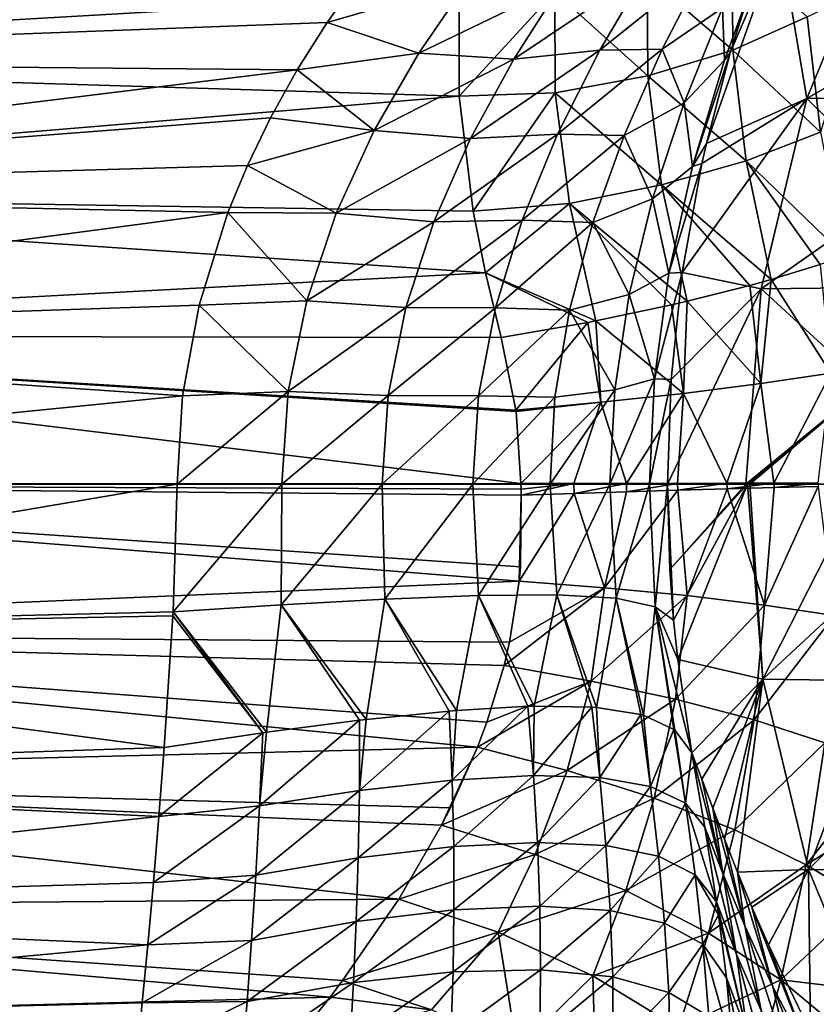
# Model space of a CAD drawing. Header units: metres. Extents: x -109 to 109, y -432 to 89.
# Tile 329 of 656: x -41 to -25, y -11 to 10. Entities that reach past the tile are written whole.
import ezdxf

# ---------------------------------------------------------------- set-up
doc = ezdxf.new("R2010")
doc.units = ezdxf.units.M
doc.layers.add('solid_506360_24502164', color=7, linetype='CONTINUOUS')

msp = doc.modelspace()

# ---------------------------------------------------------------- linework, layer by layer
at = {"layer": 'solid_506360_24502164'}
for points in [[(-24.919071, 8.096697, 99.505043), (-23.345673, 11.895215, 99.505043), (-25.497076, 11.476721, 75.761192)], [(-21.533318, 10.041159, 123.140602), (-23.345673, 11.895215, 99.505043), (-24.919071, 8.096697, 99.505043)], [(-26.526611, 9.052486, 74.609688), (-27.027811, 7.154533, 75.799042), (-25.497076, 11.476721, 75.761192)], [(-24.919071, 8.096697, 99.505043), (-25.497076, 11.476721, 75.761192), (-27.027811, 7.154533, 75.799042)], [(-26.154995, 10.220593, 73.70076), (-26.526611, 9.052486, 74.609688), (-25.497076, 11.476721, 75.761192)], [(-34.288433, 10.669161, 63.923466), (-56.5, 11.313708, 63.313709), (-56.5, 8.889124, 65.303513)], [(-32.214931, 10.295111, 39.752113), (-56.5, 8.889124, 38.696487), (-56.5, 11.313708, 40.686291)], [(-26.485027, 11.23533, 38.264217), (-26.473799, 9.112618, 36.772537), (-28.270761, 10.66516, 39.035694)], [(-24.910366, 9.811084, 35.687668), (-26.473799, 9.112618, 36.772537), (-26.485027, 11.23533, 38.264217)], [(-26.69145, 9.997723, 71.141975), (-26.649195, 8.902575, 73.885254), (-25.836416, 11.116023, 72.900497)], [(-26.649195, 8.902575, 73.885254), (-26.154995, 10.220593, 73.70076), (-25.836416, 11.116023, 72.900497)], [(-31.067457, 8.92214, 66.458115), (-29.261036, 9.108799, 67.72702), (-28.272165, 10.80053, 66.63343)], [(-30.063818, 10.49668, 65.367516), (-31.067457, 8.92214, 66.458115), (-28.272165, 10.80053, 66.63343)], [(-29.261036, 9.108799, 67.72702), (-27.952423, 9.128624, 69.493195), (-27.048622, 10.894711, 68.477615)], [(-28.272165, 10.80053, 66.63343), (-29.261036, 9.108799, 67.72702), (-27.048622, 10.894711, 68.477615)], [(-27.048622, 10.894711, 68.477615), (-27.952423, 9.128624, 69.493195), (-26.69145, 9.997723, 71.141975)], [(-34.982811, 9.693974, 64.728981), (-34.288433, 10.669161, 63.923466), (-56.5, 8.889124, 65.303513)], [(-32.038338, 10.540816, 64.369614), (-34.288433, 10.669161, 63.923466), (-34.982811, 9.693974, 64.728981)], [(-32.038338, 10.540816, 64.369614), (-34.982811, 9.693974, 64.728981), (-33.059101, 9.045817, 65.49926)], [(-32.038338, 10.540816, 64.369614), (-33.059101, 9.045817, 65.49926), (-30.063818, 10.49668, 65.367516)], [(-28.270761, 10.66516, 39.035694), (-28.259232, 8.573853, 37.566944), (-30.209366, 10.33495, 39.527515)], [(-26.473799, 9.112618, 36.772537), (-28.259232, 8.573853, 37.566944), (-28.270761, 10.66516, 39.035694)], [(-33.059101, 9.045817, 65.49926), (-31.067457, 8.92214, 66.458115), (-30.063818, 10.49668, 65.367516)], [(-30.209366, 10.33495, 39.527515), (-32.211559, 8.143926, 38.227692), (-32.214931, 10.295111, 39.752113)], [(-30.209366, 10.33495, 39.527515), (-30.197508, 8.215653, 38.040115), (-32.211559, 8.143926, 38.227692)], [(-28.259232, 8.573853, 37.566944), (-30.197508, 8.215653, 38.040115), (-30.209366, 10.33495, 39.527515)], [(-24.910366, 9.811084, 35.687668), (-23.708717, 10.390045, 34.359303), (-24.636467, 7.387094, 34.44297)], [(-32.214931, 10.295111, 39.752113), (-32.211559, 8.143926, 38.227692), (-56.5, 8.889124, 38.696487)], [(-26.649195, 8.902575, 73.885254), (-26.526611, 9.052486, 74.609688), (-26.154995, 10.220593, 73.70076)], [(-27.952423, 9.128624, 69.493195), (-27.494959, 8.001217, 72.016701), (-26.69145, 9.997723, 71.141975)], [(-26.69145, 9.997723, 71.141975), (-27.494959, 8.001217, 72.016701), (-26.649195, 8.902575, 73.885254)], [(-22.326523, 8.126195, 123.140602), (-21.533318, 10.041159, 123.140602), (-24.919071, 8.096697, 99.505043)], [(-24.910366, 9.811084, 35.687668), (-24.636467, 7.387094, 34.44297), (-26.473799, 9.112618, 36.772537)], [(-35.614601, 8.696396, 65.43029), (-34.982811, 9.693974, 64.728981), (-56.5, 8.889124, 65.303513)], [(-33.059101, 9.045817, 65.49926), (-34.982811, 9.693974, 64.728981), (-35.614601, 8.696396, 65.43029)], [(-31.976021, 7.254393, 67.350624), (-30.147232, 7.349067, 68.598877), (-29.261036, 9.108799, 67.72702)], [(-31.067457, 8.92214, 66.458115), (-31.976021, 7.254393, 67.350624), (-29.261036, 9.108799, 67.72702)], [(-30.147232, 7.349067, 68.598877), (-28.749094, 7.320699, 70.289337), (-27.952423, 9.128624, 69.493195)], [(-29.261036, 9.108799, 67.72702), (-30.147232, 7.349067, 68.598877), (-27.952423, 9.128624, 69.493195)], [(-27.952423, 9.128624, 69.493195), (-28.749094, 7.320699, 70.289337), (-27.494959, 8.001217, 72.016701)], [(-26.473799, 9.112618, 36.772537), (-26.193026, 6.786036, 35.594055), (-28.259232, 8.573853, 37.566944)], [(-24.636467, 7.387094, 34.44297), (-26.193026, 6.786036, 35.594055), (-26.473799, 9.112618, 36.772537)], [(-35.614601, 8.696396, 65.43029), (-56.5, 8.889124, 65.303513), (-56.5, 6.122935, 66.782074)], [(-32.211559, 8.143926, 38.227692), (-56.5, 6.122935, 37.217926), (-56.5, 8.889124, 38.696487)], [(-33.059101, 9.045817, 65.49926), (-35.614601, 8.696396, 65.43029), (-33.993343, 7.4237, 66.451553)], [(-33.059101, 9.045817, 65.49926), (-33.993343, 7.4237, 66.451553), (-31.067457, 8.92214, 66.458115)], [(-33.993343, 7.4237, 66.451553), (-31.976021, 7.254393, 67.350624), (-31.067457, 8.92214, 66.458115)], [(-27.494959, 8.001217, 72.016701), (-27.316729, 6.665195, 74.614883), (-26.649195, 8.902575, 73.885254)], [(-27.316729, 6.665195, 74.614883), (-27.027811, 7.154533, 75.799042), (-26.526611, 9.052486, 74.609688)], [(-26.649195, 8.902575, 73.885254), (-27.316729, 6.665195, 74.614883), (-26.526611, 9.052486, 74.609688)], [(-36.173786, 7.691988, 66.029732), (-35.614601, 8.696396, 65.43029), (-56.5, 6.122935, 66.782074)], [(-33.993343, 7.4237, 66.451553), (-35.614601, 8.696396, 65.43029), (-36.173786, 7.691988, 66.029732)], [(-28.259232, 8.573853, 37.566944), (-27.97061, 6.280693, 36.427109), (-30.197508, 8.215653, 38.040115)], [(-26.193026, 6.786036, 35.594055), (-27.97061, 6.280693, 36.427109), (-28.259232, 8.573853, 37.566944)], [(-32.211559, 8.143926, 38.227692), (-31.916761, 5.730621, 37.061459), (-56.5, 6.122935, 37.217926)], [(-30.197508, 8.215653, 38.040115), (-31.916761, 5.730621, 37.061459), (-32.211559, 8.143926, 38.227692)], [(-30.197508, 8.215653, 38.040115), (-29.900366, 5.890638, 36.909863), (-31.916761, 5.730621, 37.061459)], [(-27.97061, 6.280693, 36.427109), (-29.900366, 5.890638, 36.909863), (-30.197508, 8.215653, 38.040115)], [(-27.532225, 4.445128, 76.959557), (-25.878878, 4.098812, 99.505043), (-24.919071, 8.096697, 99.505043)], [(-27.123043, 6.729764, 76.02095), (-27.532225, 4.445128, 76.959557), (-24.919071, 8.096697, 99.505043)], [(-27.123043, 6.729764, 76.02095), (-24.919071, 8.096697, 99.505043), (-27.027811, 7.154533, 75.799042)], [(-22.949808, 6.149385, 123.140602), (-24.919071, 8.096697, 99.505043), (-25.878878, 4.098812, 99.505043)], [(-22.949808, 6.149385, 123.140602), (-22.326523, 8.126195, 123.140602), (-24.919071, 8.096697, 99.505043)], [(-28.749094, 7.320699, 70.289337), (-28.155619, 5.98911, 72.660538), (-27.494959, 8.001217, 72.016701)], [(-27.494959, 8.001217, 72.016701), (-28.155619, 5.98911, 72.660538), (-27.316729, 6.665195, 74.614883)], [(-36.656826, 6.691352, 66.533607), (-36.173786, 7.691988, 66.029732), (-56.5, 6.122935, 66.782074)], [(-33.993343, 7.4237, 66.451553), (-36.173786, 7.691988, 66.029732), (-36.656826, 6.691352, 66.533607)], [(-33.993343, 7.4237, 66.451553), (-36.656826, 6.691352, 66.533607), (-34.792503, 5.686512, 67.215271)], [(-33.993343, 7.4237, 66.451553), (-34.792503, 5.686512, 67.215271), (-31.976021, 7.254393, 67.350624)], [(-34.792503, 5.686512, 67.215271), (-32.745243, 5.509657, 68.04554), (-31.976021, 7.254393, 67.350624)], [(-32.745243, 5.509657, 68.04554), (-30.890272, 5.541512, 69.259262), (-30.147232, 7.349067, 68.598877)], [(-31.976021, 7.254393, 67.350624), (-32.745243, 5.509657, 68.04554), (-30.147232, 7.349067, 68.598877)], [(-30.147232, 7.349067, 68.598877), (-30.890272, 5.541512, 69.259262), (-28.749094, 7.320699, 70.289337)], [(-30.890272, 5.541512, 69.259262), (-29.407309, 5.490917, 70.881294), (-28.749094, 7.320699, 70.289337)], [(-28.749094, 7.320699, 70.289337), (-29.407309, 5.490917, 70.881294), (-28.155619, 5.98911, 72.660538)], [(-24.636467, 7.387094, 34.44297), (-24.12011, 4.788907, 33.543201), (-26.193026, 6.786036, 35.594055)], [(-27.316729, 6.665195, 74.614883), (-27.123043, 6.729764, 76.02095), (-27.027811, 7.154533, 75.799042)], [(-37.064545, 5.700683, 66.949989), (-36.656826, 6.691352, 66.533607), (-56.5, 6.122935, 66.782074)], [(-34.792503, 5.686512, 67.215271), (-36.656826, 6.691352, 66.533607), (-37.064545, 5.700683, 66.949989)], [(-28.155619, 5.98911, 72.660538), (-27.812119, 4.430004, 75.107506), (-27.316729, 6.665195, 74.614883)], [(-26.193026, 6.786036, 35.594055), (-25.665281, 4.300034, 34.760815), (-27.97061, 6.280693, 36.427109)], [(-27.812119, 4.430004, 75.107506), (-27.532225, 4.445128, 76.959557), (-27.123043, 6.729764, 76.02095)], [(-27.316729, 6.665195, 74.614883), (-27.812119, 4.430004, 75.107506), (-27.123043, 6.729764, 76.02095)], [(-26.193026, 6.786036, 35.594055), (-24.12011, 4.788907, 33.543201), (-24.640028, 4.61298, 34.011135)], [(-26.193026, 6.786036, 35.594055), (-24.640028, 4.61298, 34.011135), (-25.665281, 4.300034, 34.760815)], [(-27.97061, 6.280693, 36.427109), (-27.429853, 3.840831, 35.646561), (-29.900366, 5.890638, 36.909863)], [(-27.97061, 6.280693, 36.427109), (-25.665281, 4.300034, 34.760815), (-26.115017, 4.174476, 35.029968)], [(-27.97061, 6.280693, 36.427109), (-26.115017, 4.174476, 35.029968), (-27.429853, 3.840831, 35.646561)], [(-37.064545, 5.700683, 66.949989), (-56.5, 6.122935, 66.782074), (-56.5, 3.121445, 67.692566)], [(-31.659742, 4.433599, 36.626541), (-56.5, 3.121445, 36.307434), (-56.5, 6.122935, 37.217926)], [(-31.916761, 5.730621, 37.061459), (-31.659742, 4.433599, 36.626541), (-56.5, 6.122935, 37.217926)], [(-23.398432, 4.125776, 123.140602), (-22.949808, 6.149385, 123.140602), (-25.878878, 4.098812, 99.505043)], [(-29.900366, 5.890638, 36.909863), (-31.659742, 4.433599, 36.626541), (-31.916761, 5.730621, 37.061459)], [(-29.900366, 5.890638, 36.909863), (-29.345484, 3.429083, 36.166126), (-31.659742, 4.433599, 36.626541)], [(-29.900366, 5.890638, 36.909863), (-27.429853, 3.840831, 35.646561), (-27.757423, 3.764596, 35.765087)], [(-29.900366, 5.890638, 36.909863), (-27.757423, 3.764596, 35.765087), (-29.345484, 3.429083, 36.166126)], [(-29.407309, 5.490917, 70.881294), (-28.647434, 3.98027, 73.095314), (-28.155619, 5.98911, 72.660538)], [(-28.155619, 5.98911, 72.660538), (-28.647434, 3.98027, 73.095314), (-27.812119, 4.430004, 75.107506)], [(-37.668007, 3.757026, 67.552643), (-37.064545, 5.700683, 66.949989), (-56.5, 3.121445, 67.692566)], [(-35.408867, 3.851857, 67.776207), (-37.064545, 5.700683, 66.949989), (-37.668007, 3.757026, 67.552643)], [(-34.792503, 5.686512, 67.215271), (-37.064545, 5.700683, 66.949989), (-35.408867, 3.851857, 67.776207)], [(-34.792503, 5.686512, 67.215271), (-35.408867, 3.851857, 67.776207), (-32.745243, 5.509657, 68.04554)], [(-35.408867, 3.851857, 67.776207), (-33.333107, 3.705916, 68.542053), (-32.745243, 5.509657, 68.04554)], [(-33.333107, 3.705916, 68.542053), (-31.453163, 3.70497, 69.71846), (-30.890272, 5.541512, 69.259262)], [(-32.745243, 5.509657, 68.04554), (-33.333107, 3.705916, 68.542053), (-30.890272, 5.541512, 69.259262)], [(-30.890272, 5.541512, 69.259262), (-31.453163, 3.70497, 69.71846), (-29.407309, 5.490917, 70.881294)], [(-31.453163, 3.70497, 69.71846), (-29.899639, 3.655747, 71.2854), (-29.407309, 5.490917, 70.881294)], [(-29.407309, 5.490917, 70.881294), (-29.899639, 3.655747, 71.2854), (-28.647434, 3.98027, 73.095314)], [(-25.665281, 4.300034, 34.760815), (-24.640028, 4.61298, 34.011135), (-24.416481, 2.334047, 33.723476)], [(-31.659742, 4.433599, 36.626541), (-31.329891, 3.081997, 36.299641), (-56.5, 3.121445, 36.307434)], [(-29.514517, 3.396497, 36.192886), (-31.329891, 3.081997, 36.299641), (-31.659742, 4.433599, 36.626541)], [(-29.514517, 3.396497, 36.192886), (-31.659742, 4.433599, 36.626541), (-29.345484, 3.429083, 36.166126)], [(-28.647434, 3.98027, 73.095314), (-28.116728, 2.208913, 75.388733), (-27.812119, 4.430004, 75.107506)], [(-28.116728, 2.208913, 75.388733), (-27.769323, 2.195695, 77.493752), (-27.532225, 4.445128, 76.959557)], [(-27.812119, 4.430004, 75.107506), (-28.116728, 2.208913, 75.388733), (-27.532225, 4.445128, 76.959557)], [(-27.532225, 4.445128, 76.959557), (-27.769323, 2.195695, 77.493752), (-25.878878, 4.098812, 99.505043)], [(-27.429853, 3.840831, 35.646561), (-26.115017, 4.174476, 35.029968), (-25.883554, 2.113478, 34.739635)], [(-26.115017, 4.174476, 35.029968), (-25.665281, 4.300034, 34.760815), (-25.883554, 2.113478, 34.739635)], [(-25.665281, 4.300034, 34.760815), (-24.416481, 2.334047, 33.723476), (-25.883554, 2.113478, 34.739635)], [(-29.899639, 3.655747, 71.2854), (-28.950665, 1.984622, 73.343613), (-28.647434, 3.98027, 73.095314)], [(-28.647434, 3.98027, 73.095314), (-28.950665, 1.984622, 73.343613), (-28.116728, 2.208913, 75.388733)], [(-27.845478, 0, 77.664032), (-26.201462, 0, 99.505043), (-25.878878, 4.098812, 99.505043)], [(-27.769323, 2.195695, 77.493752), (-27.845478, 0, 77.664032), (-25.878878, 4.098812, 99.505043)], [(-23.66898, 2.070767, 123.140602), (-25.878878, 4.098812, 99.505043), (-26.201462, 0, 99.505043)], [(-23.66898, 2.070767, 123.140602), (-23.398432, 4.125776, 123.140602), (-25.878878, 4.098812, 99.505043)], [(-38.01437, 1.857062, 67.891861), (-37.668007, 3.757026, 67.552643), (-56.5, 3.121445, 67.692566)], [(-35.799515, 1.945247, 68.120041), (-37.668007, 3.757026, 67.552643), (-38.01437, 1.857062, 67.891861)], [(-35.408867, 3.851857, 67.776207), (-37.668007, 3.757026, 67.552643), (-35.799515, 1.945247, 68.120041)], [(-35.408867, 3.851857, 67.776207), (-35.799515, 1.945247, 68.120041), (-33.333107, 3.705916, 68.542053)], [(-29.345484, 3.429083, 36.166126), (-27.757423, 3.764596, 35.765087), (-27.50729, 1.906563, 35.484085)], [(-27.757423, 3.764596, 35.765087), (-27.429853, 3.840831, 35.646561), (-27.50729, 1.906563, 35.484085)], [(-27.429853, 3.840831, 35.646561), (-25.883554, 2.113478, 34.739635), (-27.50729, 1.906563, 35.484085)], [(-35.799515, 1.945247, 68.120041), (-33.70306, 1.862762, 68.839706), (-33.333107, 3.705916, 68.542053)], [(-33.333107, 3.705916, 68.542053), (-33.70306, 1.862762, 68.839706), (-31.453163, 3.70497, 69.71846)], [(-33.70306, 1.862762, 68.839706), (-31.804962, 1.854724, 69.987488), (-31.453163, 3.70497, 69.71846)], [(-31.453163, 3.70497, 69.71846), (-31.804962, 1.854724, 69.987488), (-29.899639, 3.655747, 71.2854)], [(-31.804962, 1.854724, 69.987488), (-30.204391, 1.82511, 71.518501), (-29.899639, 3.655747, 71.2854)], [(-29.899639, 3.655747, 71.2854), (-30.204391, 1.82511, 71.518501), (-28.950665, 1.984622, 73.343613)], [(-29.514517, 3.396497, 36.192886), (-31.023415, 1.557468, 36.075985), (-31.329891, 3.081997, 36.299641)], [(-29.514517, 3.396497, 36.192886), (-29.238197, 1.719609, 35.934132), (-31.023415, 1.557468, 36.075985)], [(-29.514517, 3.396497, 36.192886), (-29.345484, 3.429083, 36.166126), (-29.238197, 1.719609, 35.934132)], [(-29.345484, 3.429083, 36.166126), (-27.50729, 1.906563, 35.484085), (-29.238197, 1.719609, 35.934132)], [(-38.01437, 1.857062, 67.891861), (-56.5, 3.121445, 67.692566), (-56.5, 0, 68)], [(-30.917738, 0.018977, 36.000011), (-56.5, 0, 36), (-56.5, 3.121445, 36.307434)], [(-31.018837, 1.523431, 36.072693), (-30.917738, 0.018977, 36.000011), (-56.5, 3.121445, 36.307434)], [(-31.023415, 1.557468, 36.075985), (-31.018837, 1.523431, 36.072693), (-56.5, 3.121445, 36.307434)], [(-31.329891, 3.081997, 36.299641), (-31.023415, 1.557468, 36.075985), (-56.5, 3.121445, 36.307434)], [(-24.416481, 2.334047, 33.723476), (-25.611492, 0.021887, 34.528103), (-25.883554, 2.113478, 34.739635)], [(-24.416481, 2.334047, 33.723476), (-24.688812, 0.023291, 33.903194), (-25.611492, 0.021887, 34.528103)], [(-28.116728, 2.208913, 75.388733), (-29.053236, 0, 73.424042), (-28.219942, 0, 75.479828)], [(-28.950665, 1.984622, 73.343613), (-29.053236, 0, 73.424042), (-28.116728, 2.208913, 75.388733)], [(-28.116728, 2.208913, 75.388733), (-28.219942, 0, 75.479828), (-27.769323, 2.195695, 77.493752)], [(-28.219942, 0, 75.479828), (-27.845478, 0, 77.664032), (-27.769323, 2.195695, 77.493752)], [(-25.883554, 2.113478, 34.739635), (-26.596289, 0.020534, 35.049679), (-27.50729, 1.906563, 35.484085)], [(-25.883554, 2.113478, 34.739635), (-25.611492, 0.021887, 34.528103), (-26.596289, 0.020534, 35.049679)], [(-26.162754, 0, 99.940063), (-23.66898, 2.070767, 123.140602), (-26.201462, 0, 99.505043)], [(-26.162754, 0, 99.940063), (-26.118816, 0, 100.430748), (-23.66898, 2.070767, 123.140602)], [(-26.118816, 0, 100.430748), (-23.75939, 0, 123.140602), (-23.66898, 2.070767, 123.140602)], [(-35.799515, 1.945247, 68.120041), (-38.01437, 1.857062, 67.891861), (-38.125824, 0, 68)], [(-35.799515, 1.945247, 68.120041), (-38.125824, 0, 68), (-35.933662, 0, 68.236488)], [(-35.799515, 1.945247, 68.120041), (-35.933662, 0, 68.236488), (-33.70306, 1.862762, 68.839706)], [(-33.70306, 1.862762, 68.839706), (-35.933662, 0, 68.236488), (-33.829556, 0, 68.938965)], [(-33.70306, 1.862762, 68.839706), (-33.829556, 0, 68.938965), (-31.804962, 1.854724, 69.987488)], [(-28.950665, 1.984622, 73.343613), (-30.307882, 0, 71.594643), (-29.053236, 0, 73.424042)], [(-30.204391, 1.82511, 71.518501), (-30.307882, 0, 71.594643), (-28.950665, 1.984622, 73.343613)], [(-27.50729, 1.906563, 35.484085), (-28.705479, 0.01798, 35.759659), (-29.238197, 1.719609, 35.934132)], [(-27.50729, 1.906563, 35.484085), (-27.631668, 0.019247, 35.461807), (-28.705479, 0.01798, 35.759659)], [(-27.50729, 1.906563, 35.484085), (-26.596289, 0.020534, 35.049679), (-27.631668, 0.019247, 35.461807)], [(-38.125824, 0, 68), (-38.01437, 1.857062, 67.891861), (-56.5, 0, 68)], [(-31.804962, 1.854724, 69.987488), (-33.829556, 0, 68.938965), (-31.924953, 0, 70.07618)], [(-31.804962, 1.854724, 69.987488), (-31.924953, 0, 70.07618), (-30.204391, 1.82511, 71.518501)], [(-30.204391, 1.82511, 71.518501), (-31.924953, 0, 70.07618), (-30.307882, 0, 71.594643)], [(-29.238197, 1.719609, 35.934132), (-31.018837, 1.523431, 36.072693), (-31.023415, 1.557468, 36.075985)], [(-29.238197, 1.719609, 35.934132), (-30.917738, 0.018977, 36.000011), (-31.018837, 1.523431, 36.072693)], [(-29.238197, 1.719609, 35.934132), (-29.805098, 0.015802, 35.939751), (-30.917738, 0.018977, 36.000011)], [(-29.238197, 1.719609, 35.934132), (-28.705479, 0.01798, 35.759659), (-29.805098, 0.015802, 35.939751)], [(-30.915899, -0.101774, 36.000324), (-56.5, 0, 36), (-30.917738, 0.018977, 36.000011)], [(-38.125824, 0, 68), (-56.5, 0, 68), (-56.5, -3.121445, 67.692566)], [(-38.213818, -2.680956, 67.773788), (-38.125824, 0, 68), (-56.5, -3.121445, 67.692566)], [(-35.933662, 0, 68.236488), (-38.125824, 0, 68), (-38.213818, -2.680956, 67.773788)], [(-35.933662, 0, 68.236488), (-38.213818, -2.680956, 67.773788), (-35.948753, -2.533717, 68.043686)], [(-33.829556, 0, 68.938965), (-35.948753, -2.533717, 68.043686), (-33.769726, -2.411844, 68.791458)], [(-33.829556, 0, 68.938965), (-35.933662, 0, 68.236488), (-35.948753, -2.533717, 68.043686)], [(-31.924953, 0, 70.07618), (-33.829556, 0, 68.938965), (-33.769726, -2.411844, 68.791458)], [(-31.924953, 0, 70.07618), (-33.769726, -2.411844, 68.791458), (-31.807388, -2.33348, 69.980659)], [(-30.307882, 0, 71.594643), (-31.924953, 0, 70.07618), (-31.807388, -2.33348, 69.980659)], [(-29.805098, 0.015802, 35.939751), (-30.915899, -0.101774, 36.000324), (-30.917738, 0.018977, 36.000011)], [(-29.805098, 0.015802, 35.939751), (-30.910669, -0.228235, 36.001629), (-30.915899, -0.101774, 36.000324)], [(-29.805098, 0.015802, 35.939751), (-29.798737, -0.191617, 35.940842), (-30.910669, -0.228235, 36.001629)], [(-29.805098, 0.015802, 35.939751), (-28.705479, 0.01798, 35.759659), (-29.798737, -0.191617, 35.940842)], [(-28.705479, 0.01798, 35.759659), (-28.699818, -0.157147, 35.760242), (-29.798737, -0.191617, 35.940842)], [(-28.705479, 0.01798, 35.759659), (-27.631668, 0.019247, 35.461807), (-28.699818, -0.157147, 35.760242)], [(-27.631668, 0.019247, 35.461807), (-27.626768, -0.125228, 35.461956), (-28.699818, -0.157147, 35.760242)], [(-27.79394, -1.787393, 77.568954), (-26.162754, 0, 99.940063), (-26.201462, 0, 99.505043)], [(-27.79394, -1.787393, 77.568954), (-27.714327, -2.855816, 77.411224), (-26.162754, 0, 99.940063)], [(-27.714327, -2.855816, 77.411224), (-27.627596, -3.676764, 77.246826), (-26.162754, 0, 99.940063)], [(-27.631668, 0.019247, 35.461807), (-26.596289, 0.020534, 35.049679), (-27.626768, -0.125228, 35.461956)], [(-25.840649, -4.092757, 99.940063), (-26.162754, 0, 99.940063), (-27.627596, -3.676764, 77.246826)], [(-26.596289, 0.020534, 35.049679), (-26.592146, -0.096234, 35.049465), (-27.626768, -0.125228, 35.461956)], [(-26.596289, 0.020534, 35.049679), (-25.611492, 0.021887, 34.528103), (-26.592146, -0.096234, 35.049465)], [(-25.611492, 0.021887, 34.528103), (-25.608059, -0.070504, 34.527603), (-26.592146, -0.096234, 35.049465)], [(-25.840649, -4.092757, 99.940063), (-26.118816, 0, 100.430748), (-26.162754, 0, 99.940063)], [(-25.840649, -4.092757, 99.940063), (-23.75939, 0, 123.140602), (-26.118816, 0, 100.430748)], [(-23.66898, -2.070767, 123.140602), (-23.75939, 0, 123.140602), (-25.840649, -4.092757, 99.940063)], [(-25.611492, 0.021887, 34.528103), (-24.688812, 0.023291, 33.903194), (-25.608059, -0.070504, 34.527603)], [(-24.688812, 0.023291, 33.903194), (-24.68602, -0.048339, 33.902477), (-25.608059, -0.070504, 34.527603)], [(-30.953051, -2.031443, 36.129486), (-56.5, -3.121445, 36.307434), (-56.5, 0, 36)], [(-30.926506, -1.73448, 36.094292), (-30.953051, -2.031443, 36.129486), (-56.5, 0, 36)], [(-30.910669, -0.228235, 36.001629), (-30.926506, -1.73448, 36.094292), (-56.5, 0, 36)], [(-30.915899, -0.101774, 36.000324), (-30.910669, -0.228235, 36.001629), (-56.5, 0, 36)], [(-30.307882, 0, 71.594643), (-31.807388, -2.33348, 69.980659), (-30.168034, -2.319988, 71.530739)], [(-29.798737, -0.191617, 35.940842), (-30.953051, -2.031443, 36.129486), (-30.910669, -0.228235, 36.001629)], [(-29.166203, -2.170886, 35.989178), (-30.953051, -2.031443, 36.129486), (-29.798737, -0.191617, 35.940842)], [(-29.053236, 0, 73.424042), (-30.307882, 0, 71.594643), (-30.168034, -2.319988, 71.530739)], [(-29.053236, 0, 73.424042), (-30.168034, -2.319988, 71.530739), (-28.920895, -2.392154, 73.349152)], [(-29.166203, -2.170886, 35.989178), (-29.798737, -0.191617, 35.940842), (-28.699818, -0.157147, 35.760242)], [(-29.166203, -2.170886, 35.989178), (-28.699818, -0.157147, 35.760242), (-27.626768, -0.125228, 35.461956)], [(-27.43292, -2.337221, 35.540676), (-29.166203, -2.170886, 35.989178), (-27.626768, -0.125228, 35.461956)], [(-28.219942, 0, 75.479828), (-29.053236, 0, 73.424042), (-28.920895, -2.392154, 73.349152)], [(-28.219942, 0, 75.479828), (-28.920895, -2.392154, 73.349152), (-28.098555, -2.570052, 75.337769)], [(-28.219942, 0, 75.479828), (-28.098555, -2.570052, 75.337769), (-27.845478, 0, 77.664032)], [(-28.098555, -2.570052, 75.337769), (-27.714327, -2.855816, 77.411224), (-27.845478, 0, 77.664032)], [(-27.79394, -1.787393, 77.568954), (-26.201462, 0, 99.505043), (-27.845478, 0, 77.664032)], [(-27.79394, -1.787393, 77.568954), (-27.845478, 0, 77.664032), (-27.714327, -2.855816, 77.411224)], [(-27.43292, -2.337221, 35.540676), (-27.626768, -0.125228, 35.461956), (-26.592146, -0.096234, 35.049465)], [(-25.806942, -2.534551, 34.798828), (-27.43292, -2.337221, 35.540676), (-26.592146, -0.096234, 35.049465)], [(-25.806942, -2.534551, 34.798828), (-26.592146, -0.096234, 35.049465), (-25.608059, -0.070504, 34.527603)], [(-25.806942, -2.534551, 34.798828), (-25.608059, -0.070504, 34.527603), (-24.68602, -0.048339, 33.902477)], [(-24.33782, -2.756861, 33.786236), (-25.806942, -2.534551, 34.798828), (-24.68602, -0.048339, 33.902477)], [(-30.910669, -0.228235, 36.001629), (-30.953051, -2.031443, 36.129486), (-30.926506, -1.73448, 36.094292)], [(-30.953051, -2.031443, 36.129486), (-31.155962, -3.316195, 36.347431), (-56.5, -3.121445, 36.307434)], [(-29.166203, -2.170886, 35.989178), (-31.155962, -3.316195, 36.347431), (-30.953051, -2.031443, 36.129486)], [(-29.166203, -2.170886, 35.989178), (-31.270296, -3.805321, 36.459103), (-31.155962, -3.316195, 36.347431)], [(-29.446783, -4.131056, 36.366982), (-31.270296, -3.805321, 36.459103), (-29.166203, -2.170886, 35.989178)], [(-29.446783, -4.131056, 36.366982), (-29.166203, -2.170886, 35.989178), (-27.43292, -2.337221, 35.540676)], [(-23.398432, -4.125776, 123.140602), (-23.66898, -2.070767, 123.140602), (-25.840649, -4.092757, 99.940063)], [(-33.769726, -2.411844, 68.791458), (-35.948753, -2.533717, 68.043686), (-34.167358, -4.937948, 68.028542)], [(-33.769726, -2.411844, 68.791458), (-34.167358, -4.937948, 68.028542), (-32.421013, -4.759982, 68.963097)], [(-31.807388, -2.33348, 69.980659), (-33.769726, -2.411844, 68.791458), (-32.271072, -4.74754, 69.061035)], [(-33.769726, -2.411844, 68.791458), (-32.421013, -4.759982, 68.963097), (-32.271072, -4.74754, 69.061035)], [(-31.807388, -2.33348, 69.980659), (-32.271072, -4.74754, 69.061035), (-30.773844, -4.660191, 70.233353)], [(-30.168034, -2.319988, 71.530739), (-31.807388, -2.33348, 69.980659), (-30.640703, -4.656635, 70.35807)], [(-31.807388, -2.33348, 69.980659), (-30.773844, -4.660191, 70.233353), (-30.640703, -4.656635, 70.35807)], [(-30.168034, -2.319988, 71.530739), (-30.640703, -4.656635, 70.35807), (-29.429853, -4.677078, 71.709412)], [(-30.168034, -2.319988, 71.530739), (-29.429853, -4.677078, 71.709412), (-29.33267, -4.68437, 71.838905)], [(-28.920895, -2.392154, 73.349152), (-30.168034, -2.319988, 71.530739), (-29.33267, -4.68437, 71.838905)], [(-27.678246, -4.50949, 35.948914), (-29.446783, -4.131056, 36.366982), (-27.43292, -2.337221, 35.540676)], [(-28.920895, -2.392154, 73.349152), (-29.33267, -4.68437, 71.838905), (-28.405828, -4.831676, 73.322021)], [(-28.920895, -2.392154, 73.349152), (-28.405828, -4.831676, 73.322021), (-28.347256, -4.847943, 73.436378)], [(-28.098555, -2.570052, 75.337769), (-28.920895, -2.392154, 73.349152), (-28.347256, -4.847943, 73.436378)], [(-27.678246, -4.50949, 35.948914), (-27.43292, -2.337221, 35.540676), (-25.806942, -2.534551, 34.798828)], [(-38.218403, -2.762533, 67.759712), (-38.213818, -2.680956, 67.773788), (-56.5, -3.121445, 67.692566)], [(-36.334469, -5.217544, 67.314743), (-38.213818, -2.680956, 67.773788), (-38.218403, -2.762533, 67.759712)], [(-35.948753, -2.533717, 68.043686), (-38.213818, -2.680956, 67.773788), (-36.252514, -5.206122, 67.333977)], [(-36.252514, -5.206122, 67.333977), (-38.213818, -2.680956, 67.773788), (-36.334469, -5.217544, 67.314743)], [(-35.948753, -2.533717, 68.043686), (-36.252514, -5.206122, 67.333977), (-34.301403, -4.953664, 67.971115)], [(-35.948753, -2.533717, 68.043686), (-34.301403, -4.953664, 67.971115), (-34.167358, -4.937948, 68.028542)], [(-28.098555, -2.570052, 75.337769), (-28.347256, -4.847943, 73.436378), (-27.708328, -5.145208, 75.000618)], [(-28.098555, -2.570052, 75.337769), (-27.330511, -5.636709, 76.680588), (-27.627596, -3.676764, 77.246826)], [(-28.098555, -2.570052, 75.337769), (-27.687271, -5.161266, 75.067886), (-27.330511, -5.636709, 76.680588)], [(-28.098555, -2.570052, 75.337769), (-27.627596, -3.676764, 77.246826), (-27.714327, -2.855816, 77.411224)], [(-28.098555, -2.570052, 75.337769), (-27.708328, -5.145208, 75.000618), (-27.687271, -5.161266, 75.067886)], [(-26.026516, -4.945536, 35.222702), (-27.678246, -4.50949, 35.948914), (-25.806942, -2.534551, 34.798828)], [(-26.026516, -4.945536, 35.222702), (-25.806942, -2.534551, 34.798828), (-24.33782, -2.756861, 33.786236)], [(-38.401741, -5.521964, 67.016922), (-38.218403, -2.762533, 67.759712), (-56.5, -3.121445, 67.692566)], [(-36.334469, -5.217544, 67.314743), (-38.218403, -2.762533, 67.759712), (-38.401741, -5.521964, 67.016922)], [(-24.545246, -5.425031, 34.211937), (-26.026516, -4.945536, 35.222702), (-24.33782, -2.756861, 33.786236)], [(-38.401741, -5.521964, 67.016922), (-56.5, -3.121445, 67.692566), (-56.5, -6.122935, 66.782074)], [(-31.82823, -5.517505, 36.981441), (-56.5, -6.122935, 37.217926), (-56.5, -3.121445, 36.307434)], [(-31.632572, -4.995395, 36.799801), (-31.82823, -5.517505, 36.981441), (-56.5, -3.121445, 36.307434)], [(-31.270296, -3.805321, 36.459103), (-31.632572, -4.995395, 36.799801), (-56.5, -3.121445, 36.307434)], [(-31.155962, -3.316195, 36.347431), (-31.270296, -3.805321, 36.459103), (-56.5, -3.121445, 36.307434)], [(-25.840649, -4.092757, 99.940063), (-27.627596, -3.676764, 77.246826), (-27.330511, -5.636709, 76.680588)], [(-29.446783, -4.131056, 36.366982), (-31.632572, -4.995395, 36.799801), (-31.270296, -3.805321, 36.459103)], [(-29.446783, -4.131056, 36.366982), (-31.82823, -5.517505, 36.981441), (-31.632572, -4.995395, 36.799801)], [(-29.946699, -6.00762, 36.966064), (-31.82823, -5.517505, 36.981441), (-29.446783, -4.131056, 36.366982)], [(-29.946699, -6.00762, 36.966064), (-29.446783, -4.131056, 36.366982), (-27.678246, -4.50949, 35.948914)], [(-25.840649, -4.092757, 99.940063), (-27.330511, -5.636709, 76.680588), (-27.122879, -6.188066, 78.076988)], [(-25.840649, -4.092757, 99.940063), (-27.122879, -6.188066, 78.076988), (-26.893835, -6.798685, 79.343216)], [(-25.840649, -4.092757, 99.940063), (-26.893835, -6.798685, 79.343216), (-26.644789, -7.450924, 80.471558)], [(-25.840649, -4.092757, 99.940063), (-26.644789, -7.450924, 80.471558), (-26.373411, -8.139071, 81.476059)], [(-24.882259, -8.084736, 99.940063), (-25.840649, -4.092757, 99.940063), (-26.373411, -8.139071, 81.476059)], [(-23.398432, -4.125776, 123.140602), (-25.840649, -4.092757, 99.940063), (-24.882259, -8.084736, 99.940063)], [(-22.949808, -6.149385, 123.140602), (-23.398432, -4.125776, 123.140602), (-24.882259, -8.084736, 99.940063)], [(-28.123373, -6.584829, 36.59724), (-29.946699, -6.00762, 36.966064), (-27.678246, -4.50949, 35.948914)], [(-28.123373, -6.584829, 36.59724), (-27.678246, -4.50949, 35.948914), (-26.026516, -4.945536, 35.222702)], [(-32.271072, -4.74754, 69.061035), (-32.421013, -4.759982, 68.963097), (-32.361069, -6.211417, 68.434525)], [(-30.773844, -4.660191, 70.233353), (-32.271072, -4.74754, 69.061035), (-32.361069, -6.211417, 68.434525)], [(-30.65737, -6.114919, 69.715622), (-30.773844, -4.660191, 70.233353), (-32.361069, -6.211417, 68.434525)], [(-30.640703, -4.656635, 70.35807), (-30.773844, -4.660191, 70.233353), (-30.65737, -6.114919, 69.715622)], [(-29.429853, -4.677078, 71.709412), (-30.640703, -4.656635, 70.35807), (-30.65737, -6.114919, 69.715622)], [(-29.264809, -6.153911, 71.184639), (-29.429853, -4.677078, 71.709412), (-30.65737, -6.114919, 69.715622)], [(-29.33267, -4.68437, 71.838905), (-29.429853, -4.677078, 71.709412), (-29.264809, -6.153911, 71.184639)], [(-28.405828, -4.831676, 73.322021), (-29.33267, -4.68437, 71.838905), (-29.264809, -6.153911, 71.184639)], [(-34.301403, -4.953664, 67.971115), (-36.252514, -5.206122, 67.333977), (-36.402851, -6.747503, 66.696739)], [(-34.306213, -6.428231, 67.409012), (-34.301403, -4.953664, 67.971115), (-36.402851, -6.747503, 66.696739)], [(-32.421013, -4.759982, 68.963097), (-34.167358, -4.937948, 68.028542), (-34.306213, -6.428231, 67.409012)], [(-32.361069, -6.211417, 68.434525), (-32.421013, -4.759982, 68.963097), (-34.306213, -6.428231, 67.409012)], [(-34.167358, -4.937948, 68.028542), (-34.301403, -4.953664, 67.971115), (-34.306213, -6.428231, 67.409012)], [(-28.200821, -6.342248, 72.771881), (-28.405828, -4.831676, 73.322021), (-29.264809, -6.153911, 71.184639)], [(-28.347256, -4.847943, 73.436378), (-28.405828, -4.831676, 73.322021), (-28.200821, -6.342248, 72.771881)], [(-27.708328, -5.145208, 75.000618), (-28.347256, -4.847943, 73.436378), (-28.200821, -6.342248, 72.771881)], [(-26.432867, -7.252283, 35.896942), (-28.123373, -6.584829, 36.59724), (-26.026516, -4.945536, 35.222702)], [(-26.432867, -7.252283, 35.896942), (-26.026516, -4.945536, 35.222702), (-24.545246, -5.425031, 34.211937)], [(-27.466496, -6.694729, 74.41188), (-27.708328, -5.145208, 75.000618), (-28.200821, -6.342248, 72.771881)], [(-27.687271, -5.161266, 75.067886), (-27.708328, -5.145208, 75.000618), (-27.466496, -6.694729, 74.41188)], [(-27.687271, -5.161266, 75.067886), (-27.466496, -6.694729, 74.41188), (-27.330511, -5.636709, 76.680588)], [(-36.334469, -5.217544, 67.314743), (-38.401741, -5.521964, 67.016922), (-38.513027, -6.97195, 66.401108)], [(-36.402851, -6.747503, 66.696739), (-36.334469, -5.217544, 67.314743), (-38.513027, -6.97195, 66.401108)], [(-36.252514, -5.206122, 67.333977), (-36.334469, -5.217544, 67.314743), (-36.402851, -6.747503, 66.696739)], [(-31.82823, -5.517505, 36.981441), (-32.394905, -6.788864, 37.511684), (-56.5, -6.122935, 37.217926)], [(-38.513027, -6.97195, 66.401108), (-38.401741, -5.521964, 67.016922), (-56.5, -6.122935, 66.782074)], [(-31.82823, -5.517505, 36.981441), (-32.580795, -7.154158, 37.688534), (-32.394905, -6.788864, 37.511684)], [(-29.946699, -6.00762, 36.966064), (-32.580795, -7.154158, 37.688534), (-31.82823, -5.517505, 36.981441)], [(-24.935637, -7.986115, 34.890205), (-26.432867, -7.252283, 35.896942), (-24.545246, -5.425031, 34.211937)], [(-24.935637, -7.986115, 34.890205), (-24.545246, -5.425031, 34.211937), (-23.29973, -5.906981, 32.969208)], [(-27.466496, -6.694729, 74.41188), (-27.056959, -7.194154, 76.059853), (-27.330511, -5.636709, 76.680588)], [(-26.684767, -8.169886, 77.79364), (-27.122879, -6.188066, 78.076988), (-27.330511, -5.636709, 76.680588)], [(-27.056959, -7.194154, 76.059853), (-26.684767, -8.169886, 77.79364), (-27.330511, -5.636709, 76.680588)], [(-24.935637, -7.986115, 34.890205), (-23.29973, -5.906981, 32.969208), (-23.439878, -7.055529, 33.206146)], [(-38.513027, -6.97195, 66.401108), (-56.5, -6.122935, 66.782074), (-56.5, -8.889124, 65.303513)], [(-33.47897, -8.705628, 38.575691), (-56.5, -8.889124, 38.696487), (-56.5, -6.122935, 37.217926)], [(-32.580795, -7.154158, 37.688534), (-33.47897, -8.705628, 38.575691), (-56.5, -6.122935, 37.217926)], [(-32.394905, -6.788864, 37.511684), (-32.580795, -7.154158, 37.688534), (-56.5, -6.122935, 37.217926)], [(-30.616463, -7.771479, 37.766769), (-32.580795, -7.154158, 37.688534), (-29.946699, -6.00762, 36.966064)], [(-30.65737, -6.114919, 69.715622), (-32.361069, -6.211417, 68.434525), (-32.327717, -7.604599, 67.774895)], [(-30.572119, -7.514951, 69.07058), (-30.65737, -6.114919, 69.715622), (-32.327717, -7.604599, 67.774895)], [(-29.264809, -6.153911, 71.184639), (-30.65737, -6.114919, 69.715622), (-30.572119, -7.514951, 69.07058)], [(-30.616463, -7.771479, 37.766769), (-29.946699, -6.00762, 36.966064), (-28.123373, -6.584829, 36.59724)], [(-29.134716, -7.578505, 70.532646), (-29.264809, -6.153911, 71.184639), (-30.572119, -7.514951, 69.07058)], [(-28.200821, -6.342248, 72.771881), (-29.264809, -6.153911, 71.184639), (-29.134716, -7.578505, 70.532646)], [(-26.684767, -8.169886, 77.79364), (-26.893835, -6.798685, 79.343216), (-27.122879, -6.188066, 78.076988)], [(-22.326523, -8.126194, 123.140602), (-22.949808, -6.149385, 123.140602), (-24.882259, -8.084736, 99.940063)], [(-32.361069, -6.211417, 68.434525), (-34.306213, -6.428231, 67.409012), (-34.329048, -7.838953, 66.708687)], [(-32.327717, -7.604599, 67.774895), (-32.361069, -6.211417, 68.434525), (-34.329048, -7.838953, 66.708687)], [(-28.031626, -7.802723, 72.09639), (-28.200821, -6.342248, 72.771881), (-29.134716, -7.578505, 70.532646)], [(-27.466496, -6.694729, 74.41188), (-28.200821, -6.342248, 72.771881), (-28.031626, -7.802723, 72.09639)], [(-34.306213, -6.428231, 67.409012), (-36.402851, -6.747503, 66.696739), (-36.48175, -8.205409, 65.925591)], [(-34.329048, -7.838953, 66.708687), (-34.306213, -6.428231, 67.409012), (-36.48175, -8.205409, 65.925591)], [(-28.720335, -8.529053, 37.461739), (-30.616463, -7.771479, 37.766769), (-28.123373, -6.584829, 36.59724)], [(-28.720335, -8.529053, 37.461739), (-28.123373, -6.584829, 36.59724), (-26.432867, -7.252283, 35.896942)], [(-36.402851, -6.747503, 66.696739), (-38.513027, -6.97195, 66.401108), (-38.627487, -8.358279, 65.64328)], [(-36.48175, -8.205409, 65.925591), (-36.402851, -6.747503, 66.696739), (-38.627487, -8.358279, 65.64328)], [(-27.261581, -8.196857, 73.701401), (-27.466496, -6.694729, 74.41188), (-28.031626, -7.802723, 72.09639)], [(-27.466496, -6.694729, 74.41188), (-26.813723, -8.762315, 75.299767), (-27.056959, -7.194154, 76.059853)], [(-27.261581, -8.196857, 73.701401), (-26.813723, -8.762315, 75.299767), (-27.466496, -6.694729, 74.41188)], [(-26.223921, -9.266352, 79.444351), (-26.644789, -7.450924, 80.471558), (-26.893835, -6.798685, 79.343216)], [(-26.684767, -8.169886, 77.79364), (-26.223921, -9.266352, 79.444351), (-26.893835, -6.798685, 79.343216)], [(-38.627487, -8.358279, 65.64328), (-38.513027, -6.97195, 66.401108), (-56.5, -8.889124, 65.303513)], [(-30.616463, -7.771479, 37.766769), (-33.47897, -8.705628, 38.575691), (-32.580795, -7.154158, 37.688534)], [(-26.398319, -9.866394, 76.781281), (-26.684767, -8.169886, 77.79364), (-27.056959, -7.194154, 76.059853)], [(-26.398319, -9.866394, 76.781281), (-27.056959, -7.194154, 76.059853), (-26.813723, -8.762315, 75.299767)], [(-24.935637, -7.986115, 34.890205), (-23.439878, -7.055529, 33.206146), (-23.698088, -8.731517, 33.628166)], [(-26.979746, -9.417827, 36.796402), (-28.720335, -8.529053, 37.461739), (-26.432867, -7.252283, 35.896942)], [(-26.979746, -9.417827, 36.796402), (-26.432867, -7.252283, 35.896942), (-24.935637, -7.986115, 34.890205)], [(-32.327717, -7.604599, 67.774895), (-34.329048, -7.838953, 66.708687), (-34.3708, -9.175784, 65.877731)], [(-32.322739, -8.932178, 66.993034), (-32.327717, -7.604599, 67.774895), (-34.3708, -9.175784, 65.877731)], [(-30.572119, -7.514951, 69.07058), (-32.327717, -7.604599, 67.774895), (-32.322739, -8.932178, 66.993034)], [(-30.522558, -8.854616, 68.308197), (-30.572119, -7.514951, 69.07058), (-32.322739, -8.932178, 66.993034)], [(-29.134716, -7.578505, 70.532646), (-30.572119, -7.514951, 69.07058), (-30.522558, -8.854616, 68.308197)], [(-29.044661, -8.946331, 69.766716), (-29.134716, -7.578505, 70.532646), (-30.522558, -8.854616, 68.308197)], [(-28.031626, -7.802723, 72.09639), (-29.134716, -7.578505, 70.532646), (-29.044661, -8.946331, 69.766716)], [(-26.223921, -9.266352, 79.444351), (-26.373411, -8.139071, 81.476059), (-26.644789, -7.450924, 80.471558)], [(-34.329048, -7.838953, 66.708687), (-36.48175, -8.205409, 65.925591), (-36.5695, -9.576554, 65.010239)], [(-34.3708, -9.175784, 65.877731), (-34.329048, -7.838953, 66.708687), (-36.5695, -9.576554, 65.010239)], [(-31.398438, -9.398166, 38.744907), (-33.47897, -8.705628, 38.575691), (-30.616463, -7.771479, 37.766769)], [(-31.398438, -9.398166, 38.744907), (-30.616463, -7.771479, 37.766769), (-28.720335, -8.529053, 37.461739)], [(-27.904747, -9.209684, 71.31044), (-28.031626, -7.802723, 72.09639), (-29.044661, -8.946331, 69.766716)], [(-27.261581, -8.196857, 73.701401), (-28.031626, -7.802723, 72.09639), (-27.904747, -9.209684, 71.31044)], [(-25.464624, -10.402094, 35.797482), (-26.979746, -9.417827, 36.796402), (-24.935637, -7.986115, 34.890205)], [(-25.464624, -10.402094, 35.797482), (-24.935637, -7.986115, 34.890205), (-23.698088, -8.731517, 33.628166)], [(-36.48175, -8.205409, 65.925591), (-38.627487, -8.358279, 65.64328), (-38.74395, -9.666401, 64.749931)], [(-36.5695, -9.576554, 65.010239), (-36.48175, -8.205409, 65.925591), (-38.74395, -9.666401, 64.749931)], [(-27.100504, -9.649656, 72.885162), (-27.261581, -8.196857, 73.701401), (-27.904747, -9.209684, 71.31044)], [(-27.261581, -8.196857, 73.701401), (-26.775566, -9.033525, 75.155151), (-26.813723, -8.762315, 75.299767)], [(-27.100504, -9.649656, 72.885162), (-26.775566, -9.033525, 75.155151), (-27.261581, -8.196857, 73.701401)], [(-25.878809, -11.042299, 78.215553), (-26.223921, -9.266352, 79.444351), (-26.684767, -8.169886, 77.79364)], [(-25.878809, -11.042299, 78.215553), (-26.684767, -8.169886, 77.79364), (-26.398319, -9.866394, 76.781281)], [(-24.882259, -8.084736, 99.940063), (-26.373411, -8.139071, 81.476059), (-26.070974, -8.872765, 82.389542)], [(-25.631815, -10.5474, 81.002556), (-26.070974, -8.872765, 82.389542), (-26.373411, -8.139071, 81.476059)], [(-26.223921, -9.266352, 79.444351), (-25.631815, -10.5474, 81.002556), (-26.373411, -8.139071, 81.476059)], [(-24.882259, -8.084736, 99.940063), (-26.070974, -8.872765, 82.389542), (-25.725357, -9.667004, 83.236404)], [(-24.882259, -8.084736, 99.940063), (-25.725357, -9.667004, 83.236404), (-24.841864, -11.496708, 84.794319)], [(-23.311186, -11.877643, 99.940063), (-24.882259, -8.084736, 99.940063), (-24.841864, -11.496708, 84.794319)], [(-22.326523, -8.126194, 123.140602), (-24.882259, -8.084736, 99.940063), (-23.311186, -11.877643, 99.940063)], [(-38.74395, -9.666401, 64.749931), (-38.627487, -8.358279, 65.64328), (-56.5, -8.889124, 65.303513)], [(-29.412752, -10.314595, 38.51247), (-31.398438, -9.398166, 38.744907), (-28.720335, -8.529053, 37.461739)], [(-29.412752, -10.314595, 38.51247), (-28.720335, -8.529053, 37.461739), (-26.979746, -9.417827, 36.796402)], [(-33.47897, -8.705628, 38.575691), (-34.661106, -10.416526, 39.855206), (-56.5, -8.889124, 38.696487)], [(-31.398438, -9.398166, 38.744907), (-34.661106, -10.416526, 39.855206), (-33.47897, -8.705628, 38.575691)], [(-30.522558, -8.854616, 68.308197), (-32.322739, -8.932178, 66.993034), (-32.342571, -10.23318, 66.063599)], [(-30.505222, -10.194087, 67.393883), (-30.522558, -8.854616, 68.308197), (-32.342571, -10.23318, 66.063599)], [(-29.044661, -8.946331, 69.766716), (-30.522558, -8.854616, 68.308197), (-30.505222, -10.194087, 67.393883)], [(-26.813723, -8.762315, 75.299767), (-26.775566, -9.033525, 75.155151), (-26.168375, -11.544255, 75.682426)], [(-26.398319, -9.866394, 76.781281), (-26.813723, -8.762315, 75.299767), (-26.168375, -11.544255, 75.682426)], [(-24.754992, -12.23134, 82.613739), (-25.725357, -9.667004, 83.236404), (-26.070974, -8.872765, 82.389542)], [(-25.631815, -10.5474, 81.002556), (-24.754992, -12.23134, 82.613739), (-26.070974, -8.872765, 82.389542)], [(-25.464624, -10.402094, 35.797482), (-23.698088, -8.731517, 33.628166), (-24.052094, -10.570846, 34.201897)], [(-38.74395, -9.666401, 64.749931), (-56.5, -8.889124, 65.303513), (-56.5, -11.313708, 63.313709)], [(-34.921803, -10.761854, 40.16013), (-56.5, -11.313708, 40.686291), (-56.5, -8.889124, 38.696487)], [(-34.661106, -10.416526, 39.855206), (-34.921803, -10.761854, 40.16013), (-56.5, -8.889124, 38.696487)], [(-32.322739, -8.932178, 66.993034), (-34.3708, -9.175784, 65.877731), (-34.428127, -10.456391, 64.901978)], [(-32.342571, -10.23318, 66.063599), (-32.322739, -8.932178, 66.993034), (-34.428127, -10.456391, 64.901978)], [(-28.991371, -10.338204, 68.843361), (-29.044661, -8.946331, 69.766716), (-30.505222, -10.194087, 67.393883)], [(-27.904747, -9.209684, 71.31044), (-29.044661, -8.946331, 69.766716), (-28.991371, -10.338204, 68.843361)], [(-27.100504, -9.649656, 72.885162), (-26.609005, -10.360888, 74.391365), (-26.775566, -9.033525, 75.155151)], [(-26.775566, -9.033525, 75.155151), (-26.609005, -10.360888, 74.391365), (-26.168375, -11.544255, 75.682426)], [(-34.3708, -9.175784, 65.877731), (-36.5695, -9.576554, 65.010239), (-36.663441, -10.857437, 63.951046)], [(-34.428127, -10.456391, 64.901978), (-34.3708, -9.175784, 65.877731), (-36.663441, -10.857437, 63.951046)], [(-27.816841, -10.663743, 70.36058), (-27.904747, -9.209684, 71.31044), (-28.991371, -10.338204, 68.843361)], [(-27.100504, -9.649656, 72.885162), (-27.904747, -9.209684, 71.31044), (-27.816841, -10.663743, 70.36058)], [(-25.222567, -12.330765, 79.595139), (-25.631815, -10.5474, 81.002556), (-26.223921, -9.266352, 79.444351)], [(-25.222567, -12.330765, 79.595139), (-26.223921, -9.266352, 79.444351), (-25.878809, -11.042299, 78.215553)], [(-32.79504, -11.032595, 40.131817), (-34.661106, -10.416526, 39.855206), (-31.398438, -9.398166, 38.744907)], [(-30.996201, -11.871837, 40.105129), (-32.79504, -11.032595, 40.131817), (-31.398438, -9.398166, 38.744907)], [(-30.996201, -11.871837, 40.105129), (-31.398438, -9.398166, 38.744907), (-29.412752, -10.314595, 38.51247)], [(-27.612436, -11.413174, 37.888931), (-29.412752, -10.314595, 38.51247), (-26.979746, -9.417827, 36.796402)], [(-27.612436, -11.413174, 37.888931), (-26.979746, -9.417827, 36.796402), (-25.464624, -10.402094, 35.797482)], [(-38.85994, -10.880692, 63.730751), (-38.74395, -9.666401, 64.749931), (-56.5, -11.313708, 63.313709)], [(-36.5695, -9.576554, 65.010239), (-38.74395, -9.666401, 64.749931), (-38.85994, -10.880692, 63.730751)], [(-36.663441, -10.857437, 63.951046), (-36.5695, -9.576554, 65.010239), (-38.85994, -10.880692, 63.730751)], [(-26.97916, -11.172298, 71.897331), (-27.100504, -9.649656, 72.885162), (-27.816841, -10.663743, 70.36058)], [(-27.100504, -9.649656, 72.885162), (-26.462826, -11.895712, 73.394341), (-26.609005, -10.360888, 74.391365)], [(-26.97916, -11.172298, 71.897331), (-26.462826, -11.895712, 73.394341), (-27.100504, -9.649656, 72.885162)], [(-24.754992, -12.23134, 82.613739), (-24.841864, -11.496708, 84.794319), (-25.725357, -9.667004, 83.236404)], [(-26.398319, -9.866394, 76.781281), (-26.168375, -11.544255, 75.682426), (-25.60021, -12.825895, 76.912971)], [(-25.878809, -11.042299, 78.215553), (-26.398319, -9.866394, 76.781281), (-25.60021, -12.825895, 76.912971)], [(-32.342571, -10.23318, 66.063599), (-34.428127, -10.456391, 64.901978), (-34.501938, -11.708507, 63.74226)], [(-32.389053, -11.55992, 64.928482), (-32.342571, -10.23318, 66.063599), (-34.501938, -11.708507, 63.74226)], [(-30.505222, -10.194087, 67.393883), (-32.342571, -10.23318, 66.063599), (-32.389053, -11.55992, 64.928482)], [(-30.52326, -11.611596, 66.253189), (-30.505222, -10.194087, 67.393883), (-32.389053, -11.55992, 64.928482)], [(-29.33358, -12.906307, 39.778912), (-30.996201, -11.871837, 40.105129), (-29.412752, -10.314595, 38.51247)], [(-28.991371, -10.338204, 68.843361), (-30.505222, -10.194087, 67.393883), (-30.52326, -11.611596, 66.253189)], [(-29.33358, -12.906307, 39.778912), (-29.412752, -10.314595, 38.51247), (-27.612436, -11.413174, 37.888931)], [(-34.428127, -10.456391, 64.901978), (-36.663441, -10.857437, 63.951046), (-36.76395, -12.053745, 62.732147)], [(-34.501938, -11.708507, 63.74226), (-34.428127, -10.456391, 64.901978), (-36.76395, -12.053745, 62.732147)], [(-32.79504, -11.032595, 40.131817), (-34.921803, -10.761854, 40.16013), (-34.661106, -10.416526, 39.855206)], [(-28.979671, -11.858527, 67.67247), (-28.991371, -10.338204, 68.843361), (-30.52326, -11.611596, 66.253189)], [(-27.816841, -10.663743, 70.36058), (-28.991371, -10.338204, 68.843361), (-28.979671, -11.858527, 67.67247)], [(-26.079571, -12.643813, 36.90271), (-27.612436, -11.413174, 37.888931), (-25.464624, -10.402094, 35.797482)], [(-26.609005, -10.360888, 74.391365), (-26.462826, -11.895712, 73.394341), (-25.990185, -13.329872, 74.424126)], [(-26.168375, -11.544255, 75.682426), (-26.609005, -10.360888, 74.391365), (-25.990185, -13.329872, 74.424126)], [(-26.079571, -12.643813, 36.90271), (-25.464624, -10.402094, 35.797482), (-24.240574, -11.424262, 34.510353)], [(-25.464624, -10.402094, 35.797482), (-24.052094, -10.570846, 34.201897), (-24.240574, -11.424262, 34.510353)], [(-27.774555, -12.294678, 69.139839), (-27.816841, -10.663743, 70.36058), (-28.979671, -11.858527, 67.67247)], [(-26.97916, -11.172298, 71.897331), (-27.816841, -10.663743, 70.36058), (-27.774555, -12.294678, 69.139839)], [(-24.289022, -13.926405, 81.044464), (-24.754992, -12.23134, 82.613739), (-25.631815, -10.5474, 81.002556)], [(-24.289022, -13.926405, 81.044464), (-25.631815, -10.5474, 81.002556), (-25.222567, -12.330765, 79.595139)], [(-34.921803, -10.761854, 40.16013), (-35.893524, -11.972339, 41.385712), (-56.5, -11.313708, 40.686291)], [(-38.970406, -11.987732, 62.596901), (-38.85994, -10.880692, 63.730751), (-56.5, -11.313708, 63.313709)], [(-36.663441, -10.857437, 63.951046), (-38.85994, -10.880692, 63.730751), (-38.970406, -11.987732, 62.596901)], [(-36.76395, -12.053745, 62.732147), (-36.663441, -10.857437, 63.951046), (-38.970406, -11.987732, 62.596901)], [(-32.79504, -11.032595, 40.131817), (-35.893524, -11.972339, 41.385712), (-34.921803, -10.761854, 40.16013)]]:
    msp.add_3dface(points, dxfattribs=at)

doc.saveas('drawing.dxf')
